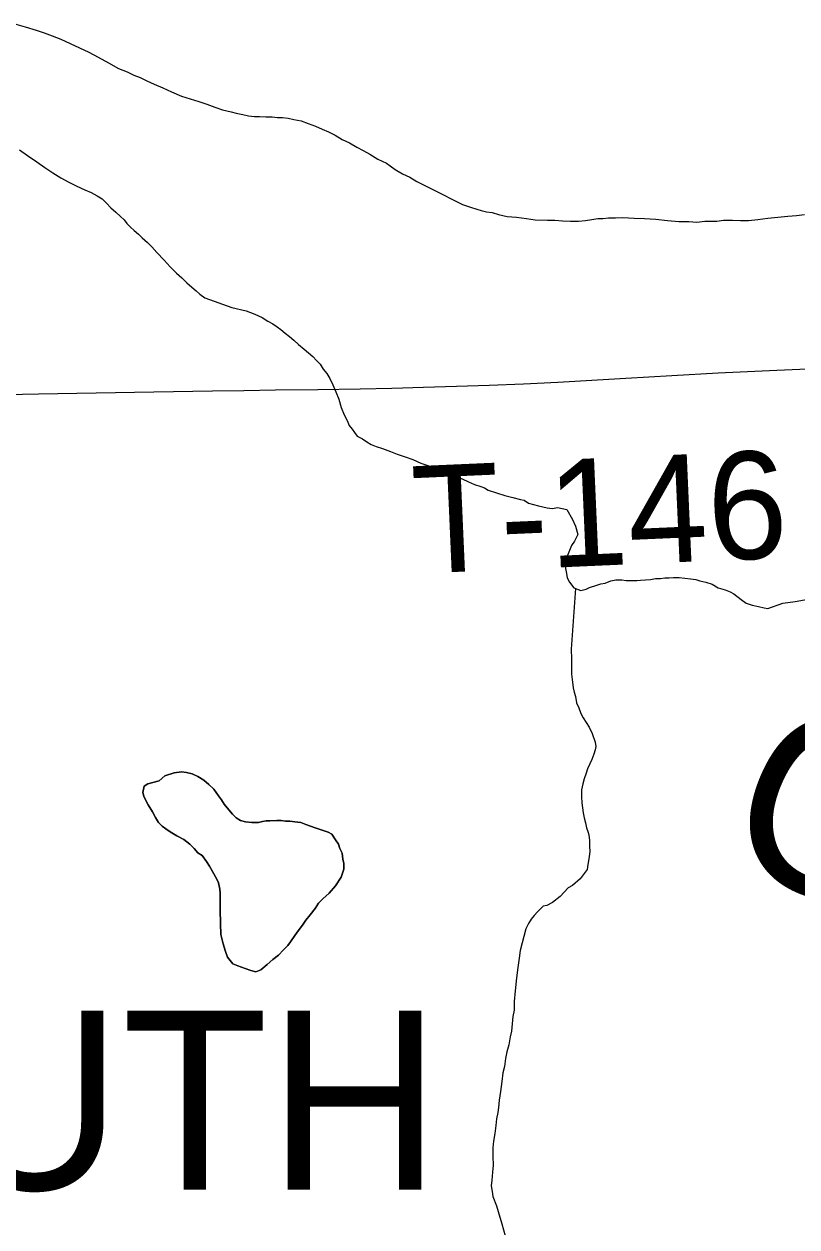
# Model space of a CAD drawing. Extents: x 103424 to 290657, y 38711 to 110967.
# Drawn here: x 121647 to 123820, y 49155 to 52535 of the extents above; entities that cross this region are included whole.
import ezdxf

# ---------------------------------------------------------------- set-up
doc = ezdxf.new("R2010")
doc.units = 0
for name, color, linetype in [('GM_X_Corporation_Text', 7, 'Continuous'), ('GM_X_Minor_Lake', 7, 'Continuous'), ('GM_X_Minor_River', 7, 'Continuous'), ('GM_X_Minor_River_Text', 7, 'Continuous'), ('GM_X_Township_Road', 7, 'Continuous'), ('GM_X_Township_Road_Text', 7, 'Continuous')]:
    doc.layers.add(name, color=color, linetype=linetype)

msp = doc.modelspace()

# ---------------------------------------------------------------- linework, layer by layer
at = {"layer": 'GM_X_Minor_Lake'}
for points in [[(122027.1, 50408.3), (122042.9, 50422.7), (122069, 50431.2), (122089.2, 50433.6), (122103.3, 50431.8), (122119.5, 50428), (122135.8, 50420.2), (122152.1, 50410.4), (122166.5, 50398.5), (122180.8, 50384.6), (122193.2, 50366.6), (122201.5, 50354.6), (122209.8, 50342.6), (122218, 50332.7), (122232.4, 50314.7), (122242.7, 50304.8), (122254.9, 50296.9), (122269.1, 50293.1), (122287.3, 50291.4), (122305.5, 50291.7), (122317.5, 50293.9), (122327.6, 50296.1), (122337.7, 50296.3), (122357.9, 50296.6), (122369.9, 50296.8), (122382.1, 50295), (122394.2, 50295.2), (122408.3, 50293.4), (122424.5, 50291.6), (122438.7, 50285.8), (122465.1, 50276.1), (122501.7, 50264.6), (122511.8, 50258.7), (122522.2, 50242.7), (122530.5, 50230.7), (122534.7, 50218.7), (122541, 50204.7), (122543.3, 50188.5), (122545.5, 50176.4), (122545.8, 50160.3), (122538.1, 50137.9), (122522.4, 50113.4), (122504.6, 50092.9), (122486.7, 50076.5), (122474.8, 50064.2), (122464.9, 50049.9), (122451.1, 50031.5), (122439.2, 50017.1), (122429.4, 50002.8), (122417.6, 49986.5), (122407.7, 49974.2), (122395.9, 49955.8), (122388, 49945.6), (122376.1, 49933.3), (122362.2, 49918.9), (122346.3, 49906.5), (122330.4, 49892.1), (122312.4, 49877.7), (122298.4, 49871.4), (122284.2, 49875.2), (122268, 49881), (122247.7, 49888.8), (122233.5, 49894.6), (122219, 49912.5), (122212.7, 49928.6), (122206.3, 49950.7), (122199.8, 49976.8), (122199.3, 50007.1), (122198.6, 50045.5), (122198.2, 50073.8), (122197.8, 50092), (122197.7, 50104.1), (122193.3, 50122.2), (122189.1, 50132.2), (122168.3, 50168.2), (122160, 50182.2), (122147.6, 50198.2), (122135.4, 50206.1), (122125.1, 50218), (122112.8, 50230), (122096.4, 50243.8), (122076.1, 50253.6), (122057.7, 50265.4), (122045.5, 50273.3), (122035.2, 50281.2), (122025, 50291.1), (122016.7, 50305.1), (122008.3, 50321.2), (121995.9, 50341.2), (121989.6, 50353.2), (121983.4, 50365.2), (121981.2, 50375.3), (121984.9, 50393.5), (121994.9, 50399.7), (122027.1, 50408.3)], [(122439.2, 50017.1), (122451.1, 50031.5), (122464.9, 50049.9), (122474.8, 50064.2), (122486.7, 50076.5), (122504.6, 50092.9), (122522.4, 50113.4), (122538.1, 50137.9), (122545.8, 50160.3), (122545.5, 50176.4), (122543.3, 50188.5), (122541, 50204.7), (122534.7, 50218.7), (122530.5, 50230.7), (122522.2, 50242.7), (122511.8, 50258.7), (122501.7, 50264.6), (122465.1, 50276.1), (122438.7, 50285.8), (122424.5, 50291.6), (122408.3, 50293.4), (122394.2, 50295.2), (122382.1, 50295), (122369.9, 50296.8), (122357.9, 50296.6), (122337.7, 50296.3), (122327.6, 50296.1), (122317.5, 50293.9), (122305.5, 50291.7), (122287.3, 50291.4), (122269.1, 50293.1), (122254.9, 50296.9), (122242.7, 50304.8), (122232.4, 50314.7), (122218, 50332.7), (122209.8, 50342.6), (122201.5, 50354.6), (122193.2, 50366.6), (122180.8, 50384.6), (122166.5, 50398.5), (122152.1, 50410.4), (122135.8, 50420.2), (122119.5, 50428), (122103.3, 50431.8), (122089.2, 50433.6), (122069, 50431.2), (122042.9, 50422.7), (122027.1, 50408.3)], [(122027.1, 50408.3), (121994.9, 50399.7), (121984.9, 50393.5), (121981.2, 50375.3), (121983.4, 50365.2), (121989.6, 50353.2), (121995.9, 50341.2), (122008.3, 50321.2), (122016.7, 50305.1), (122025, 50291.1), (122035.2, 50281.2), (122045.5, 50273.3), (122057.7, 50265.4), (122076.1, 50253.6), (122096.4, 50243.8), (122112.8, 50230), (122125.1, 50218), (122135.4, 50206.1), (122147.6, 50198.2), (122160, 50182.2), (122168.3, 50168.2), (122189.1, 50132.2), (122193.3, 50122.2), (122197.7, 50104.1), (122197.8, 50092), (122198.2, 50073.8), (122198.6, 50045.5), (122199.3, 50007.1), (122199.8, 49976.8), (122206.3, 49950.7), (122212.7, 49928.6), (122219, 49912.5), (122233.5, 49894.6), (122247.7, 49888.8), (122268, 49881), (122284.2, 49875.2), (122298.4, 49871.4), (122312.4, 49877.7), (122330.4, 49892.1), (122346.3, 49906.5), (122362.2, 49918.9), (122376.1, 49933.3), (122388, 49945.6), (122395.9, 49955.8), (122407.7, 49974.2), (122417.6, 49986.5), (122429.4, 50002.8), (122439.2, 50017.1)]]:
    msp.add_lwpolyline(points, dxfattribs=at)
at = {"layer": 'GM_X_Minor_River'}
for points in [[(121624, 52534.9), (121650.3, 52527.3), (121680.8, 52517.7), (121703.1, 52510), (121725.4, 52502.3), (121749.8, 52492.6), (121829.1, 52455.5), (121855.6, 52441.8), (121884.1, 52426.1), (121912.6, 52410.4), (121937, 52400.7), (121955.3, 52390.9), (121973.6, 52385.1), (121991.9, 52375.3), (122012.2, 52365.6), (122036.6, 52355.9), (122061, 52344.1), (122089.5, 52332.5), (122113.8, 52324.8), (122138.2, 52317.1), (122160.5, 52309.4), (122182.8, 52301.7), (122205.1, 52294), (122229.5, 52288.3), (122243.6, 52284.5), (122261.9, 52280.8), (122278.1, 52277), (122294.3, 52275.2), (122308.4, 52275.5), (122326.6, 52273.8), (122344.7, 52274.1), (122358.9, 52272.3), (122373, 52272.5), (122389.2, 52270.7), (122405.4, 52267), (122425.6, 52263.3), (122445.9, 52255.5), (122466.2, 52247.8), (122484.5, 52240), (122502.8, 52232.2), (122521.1, 52222.4), (122541.5, 52210.6), (122561.9, 52200.8), (122582.2, 52189.1), (122600.6, 52179.3), (122618.9, 52169.5), (122641.3, 52155.7), (122653.5, 52149.8), (122665.7, 52144), (122676, 52136.1), (122690.3, 52126.2), (122710.6, 52114.4), (122731, 52104.6), (122751.4, 52092.8), (122773.8, 52081.1)], [(121634, 52181.6), (121656.4, 52165.8), (121683, 52148.1), (121705.4, 52132.3), (121727.9, 52116.5), (121750.3, 52102.7), (121772.7, 52090.9), (121795.1, 52079.2), (121817.5, 52069.5), (121835.7, 52061.7), (121852.1, 52051.8), (121866.3, 52044), (121878.6, 52032.1), (121891, 52018.1), (121905.3, 52006.3), (121917.6, 51994.3), (121927.9, 51984.4), (121936.1, 51974.4), (121946.4, 51964.5), (121956.6, 51954.6), (121968.9, 51944.7), (121979.1, 51934.7), (121993.5, 51920.8), (122005.8, 51908.9), (122020.2, 51893), (122040.7, 51871.1), (122057.2, 51853.2), (122075.7, 51835.3), (122090, 51821.4), (122104.4, 51807.5), (122118.7, 51795.6), (122131, 51785.7), (122141.2, 51775.8), (122155.5, 51765.9), (122230.6, 51738.9), (122271.2, 51729.4), (122295.5, 51719.7), (122315.9, 51710), (122332.2, 51700.1), (122346.4, 51692.3), (122358.7, 51684.4), (122368.9, 51676.5), (122381.2, 51666.6)], [(122773.8, 52081.1), (122794.1, 52071.3), (122879.6, 52028.3), (122901.9, 52020.6), (122920.2, 52014.8), (122932.3, 52011), (122946.5, 52007.2), (122962.7, 52005.4), (122980.9, 51999.6), (123005.2, 51994), (123031.5, 51992.4), (123059.8, 51988.8), (123084.1, 51985.2), (123118.4, 51983.7), (123138.6, 51984), (123160.8, 51982.4), (123183.1, 51980.7), (123205.2, 51981.1), (123225.4, 51983.4), (123243.5, 51985.8), (123259.6, 51988.1), (123273.7, 51988.3), (123289.8, 51990.6), (123310, 51990.9), (123330.2, 51991.2), (123362.5, 51989.7), (123390.8, 51988.2), (123423.1, 51986.7), (123455.4, 51983.2), (123487.8, 51979.7), (123516, 51980.1), (123538.2, 51978.5), (123560.4, 51980.9), (123578.6, 51981.2), (123594.7, 51981.4), (123612.8, 51983.7), (123639, 51984.2), (123661.3, 51982.5), (123683.5, 51982.9), (123709.6, 51985.3), (123737.8, 51989.8), (123766, 51992.3), (123794.3, 51994.8), (123818.4, 51997.2), (123840.6, 51999.6)], [(122381.2, 51666.6), (122393.5, 51656.7), (122405.7, 51646.8), (122418, 51634.9), (122434.4, 51621), (122446.7, 51611.1), (122459, 51601.2), (122469.3, 51589.2), (122479.5, 51579.3), (122487.8, 51565.3), (122498.1, 51553.4), (122506.4, 51539.4), (122514.8, 51521.3), (122523.2, 51501.2), (122531.6, 51481.2), (122538.1, 51457.1), (122546.5, 51437), (122554.8, 51421), (122561.1, 51406.9), (122569.3, 51397), (122575.6, 51387), (122583.8, 51377), (122598.1, 51369.2), (122610.3, 51361.3), (122622.6, 51353.4), (122636.8, 51347.6), (122655, 51341.8), (122677.4, 51334.1), (122695.6, 51326.3), (122718, 51318.6), (122740.3, 51310.9), (122762.7, 51301.1), (122785, 51293.4), (122809.4, 51283.7), (122833.8, 51274), (122856.1, 51264.3), (122878.4, 51256.6), (122896.7, 51248.8), (122913, 51241), (122931.3, 51235.2), (122941.4, 51231.3), (122951.6, 51225.5), (122998.3, 51210.1), (123020.6, 51204.4), (123042.9, 51198.7), (123053, 51196.8), (123065.2, 51188.9), (123093.6, 51181.3), (123117.9, 51175.7), (123132.1, 51173.9), (123146.2, 51176.1), (123172.5, 51170.5), (123189.1, 51142.5), (123197.5, 51124.4), (123203.9, 51100.3), (123194.2, 51082), (123186.3, 51069.7), (123178.5, 51051.4), (123172.7, 51037.2), (123169, 51018.9), (123169.2, 51004.8), (123171.5, 50990.7), (123173.7, 50978.6), (123180, 50966.6), (123192.3, 50950.6), (123212.6, 50942.9), (123226.7, 50947.2), (123236.7, 50951.4), (123256.8, 50957.8), (123268.8, 50962), (123280.9, 50964.2), (123296.9, 50970.5), (123311, 50972.8), (123327.2, 50973), (123339.3, 50971.2), (123351.4, 50971.4), (123369.6, 50971.7), (123379.6, 50971.9), (123407.8, 50974.4), (123421.9, 50976.6), (123436.1, 50976.8), (123448.1, 50979.1), (123460.2, 50979.3), (123472.3, 50979.5), (123488.5, 50979.7), (123504.6, 50978), (123520.8, 50976.2), (123535, 50974.4), (123547.1, 50970.6), (123563.4, 50966.8), (123581.6, 50961.1), (123597.9, 50951.2), (123618.2, 50945.5), (123632.4, 50939.7), (123642.6, 50933.8), (123663.1, 50918), (123677.3, 50908.1), (123693.6, 50902.3), (123711.8, 50898.5), (123728, 50894.8), (123738.1, 50892.9)], [(123197.4, 50948.7), (123185.1, 50778.8), (123185.6, 50750.5), (123186, 50728.3), (123186.3, 50708.1), (123188.7, 50686), (123191, 50669.8), (123193.2, 50657.7), (123197.5, 50645.7), (123199.8, 50627.5), (123206.1, 50613.5), (123212.4, 50597.5), (123218.7, 50585.4), (123235.2, 50559.5), (123243.6, 50541.4), (123252.1, 50517.3), (123254.3, 50505.2), (123252.5, 50495.1), (123248.6, 50482.9), (123242.8, 50468.7), (123237, 50456.5), (123231.2, 50442.2), (123227.3, 50430), (123221.6, 50413.8), (123217.8, 50399.6), (123214, 50383.3), (123214.3, 50363.2), (123214.6, 50347), (123216.9, 50332.9), (123219.1, 50318.8), (123221.4, 50304.7), (123225.7, 50290.6), (123227.9, 50276.5), (123232.1, 50266.5), (123234.3, 50256.4), (123236.6, 50240.3), (123236.9, 50224.1), (123237.1, 50210), (123235.3, 50195.8), (123233.5, 50183.7), (123231.7, 50173.6), (123229.9, 50159.4), (123210.1, 50132.8), (123188.3, 50114.3), (123176.3, 50108), (123154.5, 50083.4), (123132.6, 50066.9), (123116.6, 50058.5), (123106.5, 50056.4), (123090.6, 50039.9), (123080.7, 50029.7), (123072.8, 50019.5), (123065, 50007.2), (123057.1, 49992.9), (123042, 49932.1), (123038.4, 49909.8), (123034.8, 49883.5), (123031.2, 49855.1), (123027.8, 49818.7), (123024.3, 49788.4), (123024.7, 49764.1), (123020.9, 49745.9), (123019.3, 49725.7), (123017.6, 49705.4), (123013.8, 49689.2), (123010.2, 49666.9), (123004.4, 49646.6), (123000.7, 49628.4), (122997.1, 49606.1), (122993.3, 49587.9), (122989.7, 49563.6), (122986.2, 49535.2), (122982.5, 49510.9), (122980.8, 49490.7), (122979.1, 49476.5), (122975.3, 49458.3), (122973.6, 49440.1), (122970, 49417.8), (122966.3, 49395.5), (122964.6, 49377.3), (122965, 49353.1), (122965.4, 49328.8), (122963.7, 49308.6), (122962.1, 49286.4), (122960.4, 49270.2), (122962.6, 49254.1), (122964.9, 49240), (122975.4, 49213.9), (122979.7, 49197.8), (122990.4, 49163.6), (122999.1, 49129.4)], [(123738.1, 50892.9), (123780.3, 50907.8), (123814.5, 50912.3), (123866.8, 50921.3)]]:
    msp.add_lwpolyline(points, dxfattribs=at)
at = {"layer": 'GM_X_Township_Road'}
msp.add_lwpolyline([(121552.6, 51492.9), (121687, 51495.6), (121849.2, 51498.6), (122011.4, 51501.5), (122176.4, 51504.1), (122265.1, 51505.5), (122353.8, 51506.9), (122472.6, 51508.2), (122591.4, 51509.5), (122680.5, 51512.1), (122769.6, 51514.7), (122862.2, 51517.3), (122954.7, 51520), (123051.2, 51524.3), (123147.8, 51528.7), (123243, 51534.4), (123338.2, 51540.1), (123468.3, 51547.5), (123598.5, 51554.9), (123763.4, 51562.2), (123849.1, 51566)], dxfattribs=at)

# ---------------------------------------------------------------- texts
at = {"layer": 'GM_X_Corporation_Text'}
msp.add_text('SOUTH', height=503.12, rotation=0, dxfattribs=at).set_placement((120463.9, 49259.3))
at = {"layer": 'GM_X_Minor_River_Text'}
msp.add_text('Creek', height=503.43, rotation=337.3282, dxfattribs=at).set_placement((123586.9, 50198.9))
at = {"layer": 'GM_X_Township_Road_Text'}
msp.add_text('T-146', height=301.87, rotation=2.5143, dxfattribs=at).set_placement((122744.7, 50990.3))

doc.saveas('drawing.dxf')
